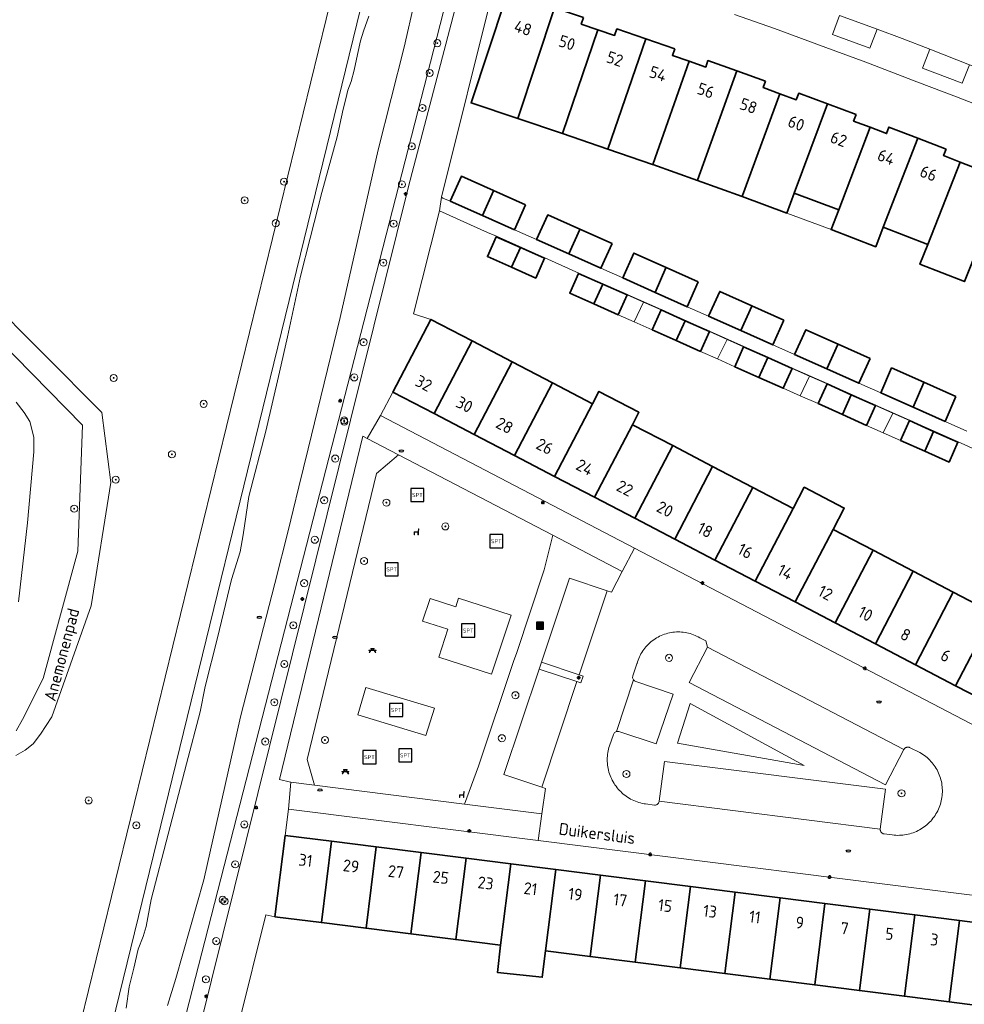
# Model space of a CAD drawing. Header units: metres. Extents: x 152610 to 160096, y 456114 to 462495.
# Tile 852 of 938: x 157775 to 157882, y 461752 to 461864. Entities that reach past the tile are written whole.
import ezdxf
from ezdxf.enums import TextEntityAlignment as Align

# ---------------------------------------------------------------- set-up
doc = ezdxf.new("R2010")
doc.units = ezdxf.units.M
doc.header["$LTSCALE"] = 0.5
doc.layers.get('0').update_dxf_attribs({"linetype": 'CONTINUOUS'})
for name, color, linetype, lineweight in [('B-PV-GR-BEPLANTING_CULTUUR_BODEMBEDEKKER-GV', 251, 'CONTINUOUS', 18), ('B-PV-GR-BEPLANTING_CULTUUR_BOSPLANTSOEN-GV', 251, 'CONTINUOUS', 18), ('B-PV-GR-BEPLANTING_CULTUUR_HEESTERS-GV', 251, 'CONTINUOUS', 18), ('B-PV-GR-BOOM-S', 251, 'CONTINUOUS', 25), ('B-PV-GR-HAAG-GV', 251, 'CONTINUOUS', 13), ('B-PV-IE-MEUBILAIR-S', 251, 'CONTINUOUS', 25), ('B-PV-IE-MEUBILAIR_WEGMEUBILAIR-S', 251, 'CONTINUOUS', 25), ('B-PV-IE-MEUBILAIR_WEGMEUBILAIR_AFVALBAK-S', 251, 'CONTINUOUS', 25), ('B-PV-IE-TERREINAFSCHEIDING_KUNSTMATIG_HEKWERK-G', 251, 'IE-TERREINAFSCHEIDING_KUNSTMATIG-SO', 18), ('B-PV-OG-BEBOUWING-GV', 6, 'CONTINUOUS', 35), ('B-PV-OG-BEBOUWING-T18', 1, 'CONTINUOUS', 18), ('B-PV-OG-BEBOUWING_OVERBOUWING-GV', 251, 'CONTINUOUS', 18), ('B-PV-OG-TERREIN_BEGROEID-GV', 251, 'CONTINUOUS', 18), ('B-PV-OG-TERREIN_OEVER-GV', 251, 'CONTINUOUS', 18), ('B-PV-OG-TOPOGRAFIE-T18', 1, 'CONTINUOUS', 18), ('B-PV-OG-WATER_SLOOT-GV', 251, 'CONTINUOUS', 18), ('B-PV-VH-GESLOTENVERHARDING_ASFALT-GV', 251, 'CONTINUOUS', 18), ('B-PV-VH-GESLOTENVERHARDING_KUNSTSTOF-GV', 251, 'CONTINUOUS', 18), ('B-PV-VH-ONVERHARD_ZAND-GV', 251, 'CONTINUOUS', 18), ('B-PV-VH-OPENVERHARDING_BETONSTRAATSTEEN-GV', 251, 'CONTINUOUS', 18), ('B-PV-VH-OPENVERHARDING_TEGEL-GV', 251, 'CONTINUOUS', 18)]:
    doc.layers.add(name, color=color, linetype=linetype, lineweight=lineweight)
doc.styles.add('NLCS-ISO', font='NLCS-ISO.ttf')
doc.styles.add('NLCS-ISO-M750-T18', font='NLCS-ISO.ttf', dxfattribs={"height": 1.35})
doc.linetypes.add('IE-TERREINAFSCHEIDING_KUNSTMATIG-SO', pattern='A,4,[82,NLCS.SHX,S=0.75,R=90,X=0,Y=0],4,-2', length=10)

# ---------------------------------------------------------------- blocks, each defined once
blk = doc.blocks.new('SIE-WEG_AFVALBAK-SO')
h = blk.add_hatch(color=256)
h.dxf.hatch_style = 1
h.paths.add_polyline_path([(-1.5, -1.5), (1.5, -1.5), (1.5, 1.5), (-1.5, 1.5)])
for points in [[(-2, -2), (2, -2), (2, 2), (-2, 2)], [(-1.5, -1.5), (1.5, -1.5), (1.5, 1.5), (-1.5, 1.5)]]:
    blk.add_lwpolyline(points, close=True)
blk = doc.blocks.new('SIE-MEUBILAIR_PAAL_LICHTMAST-SO')
for points in [[(-0.62, 0), (-1, 0)], [(-0.71, 0.71), (-0.44, 0.44)], [(0, 1), (0, 0.62)], [(0.44, 0.44), (0.71, 0.71)], [(1, 0), (0.62, 0)], [(-0.71, -0.71), (-0.44, -0.44)], [(0, -0.62), (0, -1)], [(0.44, -0.44), (0.71, -0.71)]]:
    blk.add_lwpolyline(points)
blk.add_circle((0, 0), 0.5)
blk = doc.blocks.new('SIE-MEUBILAIR_PUT_RIOOLPUT-SO')
blk.add_ellipse((0, 0), major_axis=(1.25, 0), ratio=0.54)
at = {"style": 'NLCS-ISO'}
blk.add_text('ri', height=0.75, dxfattribs=at).set_placement((-0.04, 0.07), align=Align.MIDDLE_CENTER)
blk = doc.blocks.new('SIE-WEG_SPEELTOESTEL-SO')
at = {"flags": 128}
blk.add_lwpolyline([(-3.75, -3.75), (3.75, -3.75), (3.75, 3.75), (-3.75, 3.75)], close=True, dxfattribs=at)
at = {"style": 'NLCS-ISO'}
blk.add_text('SPT', height=2.25, dxfattribs=at).set_placement((0, 0), align=Align.MIDDLE_CENTER)
blk = doc.blocks.new('SIE-WEG_ZITBANK-SO')
at = {"color": 0, "linetype": 'ByBlock', "lineweight": 18}
blk.add_lwpolyline([(-0.91, -1.63), (-0.91, -0.2), (1.09, -0.2), (1.09, -1.63), (1.29, -1.63), (1.29, -0.21), (1.54, 1.78), (1.33, 1.78), (1.11, 0), (-1.11, 0), (-1.11, -1.63)], close=True, dxfattribs=at)
blk = doc.blocks.new('SIE-WEG_PICKNICKTAFEL-SO')
at = {"color": 0, "linetype": 'ByBlock', "lineweight": 18}
for points in [[(-0.89, -0.2), (-1.64, -1.4), (-1.88, -1.4), (-1.12, -0.2), (-2, -0.2), (-2, 0), (-1, 0), (-0.5, 0.8), (-1, 0.8), (-1, 1), (1, 1), (1, 0.8), (0.5, 0.8), (1, 0), (2, 0), (2, -0.2), (1.12, -0.2), (1.88, -1.4), (1.64, -1.4), (0.89, -0.2)], [(-0.76, 0), (0.76, 0), (0.26, 0.8), (-0.26, 0.8)]]:
    blk.add_lwpolyline(points, close=True, dxfattribs=at)
blk = doc.blocks.new('SGR-BOOM_GBKN-SO')
at = {"linetype": 'ByBlock', "lineweight": 18}
h = blk.add_hatch(color=0, dxfattribs=at)
h.dxf.hatch_style = 1
edge = h.paths.add_edge_path()
edge.add_arc((0, 0), 0.25, 0, 360)
at = {"color": 0, "linetype": 'ByBlock', "lineweight": 18}
for radius in [2, 0.25]:
    blk.add_circle((0, 0), radius, dxfattribs=at)
at = {"color": 0, "linetype": 'ByBlock', "lineweight": 18, "style": 'NLCS-ISO'}
blk.add_attdef('SOORT', (2.5, 0), '', height=1.5, dxfattribs=at)

msp = doc.modelspace()

# ---------------------------------------------------------------- linework, layer by layer
at = {"layer": 'B-PV-GR-BEPLANTING_CULTUUR_BODEMBEDEKKER-GV', "flags": 128}
msp.add_lwpolyline([(157851.238, 461786.212), (157849.829, 461781.69), (157864.15, 461779.166)], close=True, dxfattribs=at)
at = {"layer": 'B-PV-GR-BEPLANTING_CULTUUR_BOSPLANTSOEN-GV', "flags": 128}
for points in [[(157747.829, 461736.822), (157777.059, 461728.851), (157810.911, 461867.299), (157767.54, 461879.805)], [(157771.411, 461832.453), (157784.655, 461819.177), (157785.678, 461811.247), (157783.427, 461797.264), (157778.999, 461784.697), (157777.694, 461782.741), (157776.86, 461781.643), (157775.975, 461780.933), (157774.915, 461780.299)]]:
    msp.add_lwpolyline(points, dxfattribs=at)
at = {"layer": 'B-PV-GR-BEPLANTING_CULTUUR_HEESTERS-GV', "flags": 128}
for points in [[(157814.669, 461816.234), (157814.172, 461816.493), (157804.763, 461777.588), (157805.993, 461777.294), (157806.042, 461777.288), (157808.732, 461776.947), (157807.882, 461779.85), (157811.802, 461796.057), (157815.721, 461812.264), (157818.233, 461814.374)], [(157843.564, 461801.152), (157835.71, 461805.251), (157834.728, 461801.336), (157831.572, 461791.86), (157831.293, 461791.054), (157827.29, 461779.094), (157825.692, 461774.801), (157834.461, 461773.692), (157834.876, 461776.576), (157834.449, 461776.717), (157830.135, 461778.142), (157834.133, 461790.087), (157834.413, 461790.895), (157837.574, 461800.388), (157841.847, 461798.979), (157842.343, 461798.816)]]:
    msp.add_lwpolyline(points, close=True, dxfattribs=at)
at = {"layer": 'B-PV-GR-HAAG-GV', "flags": 128}
for points in [[(157851.125, 461788.59), (157853.22, 461792.596), (157853.001, 461793.295), (157852.325, 461793.655), (157852.153, 461793.75), (157851.977, 461793.838), (157851.797, 461793.919), (157851.615, 461793.992), (157851.429, 461794.058), (157851.241, 461794.116), (157851.051, 461794.166), (157850.859, 461794.209), (157850.665, 461794.244), (157850.47, 461794.271), (157850.275, 461794.29), (157850.078, 461794.302), (157849.881, 461794.305), (157849.685, 461794.3), (157849.488, 461794.287), (157849.293, 461794.266), (157849.098, 461794.237), (157848.905, 461794.201), (157848.713, 461794.156), (157848.523, 461794.104), (157848.336, 461794.044), (157848.151, 461793.977), (157847.969, 461793.902), (157847.79, 461793.819), (157847.615, 461793.73), (157847.444, 461793.633), (157847.276, 461793.53), (157847.113, 461793.42), (157846.955, 461793.303), (157846.801, 461793.18), (157846.652, 461793.051), (157846.509, 461792.916), (157846.372, 461792.775), (157846.24, 461792.629), (157846.115, 461792.478), (157845.995, 461792.321), (157845.883, 461792.16), (157845.776, 461791.994), (157845.677, 461791.825), (157845.584, 461791.651), (157845.499, 461791.473), (157845.421, 461791.293), (157845.35, 461791.109), (157845.287, 461790.923), (157845.232, 461790.734), (157845.217, 461790.678), (157844.76, 461789.327), (157844.732, 461789.093), (157844.821, 461788.874), (157844.947, 461788.756), (157845.106, 461788.69), (157849.302, 461787.259), (157847.408, 461781.618), (157843.17, 461783.018), (157843.03, 461783.047), (157842.887, 461783.031), (157842.676, 461782.909), (157842.556, 461782.697), (157842.113, 461781.413), (157842.054, 461781.221), (157842.003, 461781.026), (157841.959, 461780.83), (157841.923, 461780.632), (157841.895, 461780.432), (157841.876, 461780.232), (157841.864, 461780.031), (157841.86, 461779.83), (157841.864, 461779.629), (157841.876, 461779.428), (157841.896, 461779.228), (157841.924, 461779.029), (157841.96, 461778.831), (157842.003, 461778.634), (157842.055, 461778.44), (157842.114, 461778.247), (157842.181, 461778.058), (157842.255, 461777.87), (157842.337, 461777.687), (157842.426, 461777.506), (157842.522, 461777.329), (157842.624, 461777.156), (157842.734, 461776.988), (157842.851, 461776.823), (157842.973, 461776.664), (157843.102, 461776.51), (157843.238, 461776.361), (157843.378, 461776.217), (157843.525, 461776.079), (157843.677, 461775.947), (157843.834, 461775.821), (157843.995, 461775.701), (157844.162, 461775.588), (157844.333, 461775.482), (157844.508, 461775.383), (157844.687, 461775.29), (157844.869, 461775.205), (157845.054, 461775.127), (157845.243, 461775.057), (157845.434, 461774.994), (157845.627, 461774.938), (157845.823, 461774.891), (157846.02, 461774.851), (157846.206, 461774.821), (157847.211, 461774.697), (157847.271, 461774.694), (157847.332, 461774.698), (157847.391, 461774.71), (157847.448, 461774.731), (157847.502, 461774.758), (157847.552, 461774.792), (157847.597, 461774.833), (157847.637, 461774.879), (157847.669, 461774.93), (157847.695, 461774.985), (157847.714, 461775.043), (157847.724, 461775.102), (157847.727, 461775.148), (157848.325, 461779.644), (157873.339, 461776.487), (157872.767, 461771.983), (157872.761, 461771.921), (157872.763, 461771.858), (157872.773, 461771.797), (157872.791, 461771.737), (157872.817, 461771.68), (157872.849, 461771.626), (157872.888, 461771.578), (157872.933, 461771.534), (157872.983, 461771.497), (157873.037, 461771.466), (157873.095, 461771.443), (157873.156, 461771.427), (157873.208, 461771.42), (157874.124, 461771.308), (157874.323, 461771.286), (157874.523, 461771.272), (157874.723, 461771.266), (157874.924, 461771.268), (157875.124, 461771.278), (157875.323, 461771.296), (157875.522, 461771.322), (157875.72, 461771.356), (157875.916, 461771.397), (157876.11, 461771.447), (157876.302, 461771.504), (157876.492, 461771.569), (157876.678, 461771.641), (157876.862, 461771.72), (157877.043, 461771.807), (157877.22, 461771.902), (157877.393, 461772.003), (157877.562, 461772.111), (157877.726, 461772.225), (157877.886, 461772.346), (157878.04, 461772.473), (157878.19, 461772.607), (157878.334, 461772.746), (157878.472, 461772.891), (157878.605, 461773.041), (157878.731, 461773.197), (157878.851, 461773.357), (157878.965, 461773.522), (157879.072, 461773.692), (157879.172, 461773.865), (157879.265, 461774.043), (157879.351, 461774.224), (157879.43, 461774.408), (157879.501, 461774.595), (157879.565, 461774.785), (157879.621, 461774.978), (157879.669, 461775.172), (157879.709, 461775.368), (157879.742, 461775.566), (157879.767, 461775.765), (157879.784, 461775.965), (157879.792, 461776.165), (157879.793, 461776.365), (157879.786, 461776.565), (157879.771, 461776.765), (157879.748, 461776.964), (157879.717, 461777.162), (157879.678, 461777.359), (157879.631, 461777.554), (157879.576, 461777.746), (157879.514, 461777.937), (157879.445, 461778.125), (157879.367, 461778.31), (157879.283, 461778.491), (157879.191, 461778.67), (157879.093, 461778.844), (157878.987, 461779.014), (157878.875, 461779.18), (157878.756, 461779.342), (157878.631, 461779.498), (157878.499, 461779.649), (157878.362, 461779.795), (157878.219, 461779.936), (157878.071, 461780.07), (157877.917, 461780.199), (157877.758, 461780.321), (157877.595, 461780.437), (157877.427, 461780.546), (157877.258, 461780.647), (157876.138, 461781.196), (157876.082, 461781.224), (157876.023, 461781.245), (157875.962, 461781.258), (157875.9, 461781.264), (157875.837, 461781.261), (157875.775, 461781.25), (157875.716, 461781.232), (157875.659, 461781.206), (157875.605, 461781.173), (157875.557, 461781.134), (157875.514, 461781.089), (157875.477, 461781.038), (157875.449, 461780.989), (157873.357, 461776.969)], [(157849.829, 461781.69), (157851.238, 461786.212), (157864.15, 461779.166)]]:
    msp.add_lwpolyline(points, close=True, dxfattribs=at)
at = {"layer": 'B-PV-IE-TERREINAFSCHEIDING_KUNSTMATIG_HEKWERK-G', "flags": 128}
msp.add_lwpolyline([(157808.732, 461776.947), (157807.882, 461779.85), (157815.721, 461812.264), (157818.233, 461814.374)], dxfattribs=at)
at = {"layer": 'B-PV-OG-BEBOUWING-GV', "flags": 128}
for points in [[(157835.877, 461864.984), (157832.584, 461866.072), (157832.333, 461865.334), (157830.335, 461866.011), (157826.444, 461854.225), (157831.723, 461852.459), (157831.728, 461852.457)], [(157839.168, 461863.897), (157835.877, 461864.984), (157831.728, 461852.457), (157836.801, 461850.766), (157840.806, 461862.517), (157838.918, 461863.158)], [(157846.225, 461861.48), (157842.944, 461862.614), (157842.693, 461861.877), (157840.806, 461862.517), (157836.801, 461850.766), (157841.912, 461849.009)], [(157849.496, 461860.35), (157846.225, 461861.48), (157841.912, 461849.009), (157846.993, 461847.268), (157847.001, 461847.265), (157851.124, 461858.955), (157849.239, 461859.614)], [(157856.528, 461857.863), (157853.259, 461859.034), (157853.002, 461858.298), (157851.124, 461858.955), (157847.001, 461847.265), (157852.067, 461845.453), (157852.076, 461845.45), (157852.087, 461845.481)], [(157859.785, 461856.697), (157856.528, 461857.863), (157852.087, 461845.481), (157852.076, 461845.45), (157857.129, 461843.636), (157857.148, 461843.629), (157857.186, 461843.734), (157861.395, 461855.275), (157859.515, 461855.966)], [(157866.786, 461854.111), (157863.529, 461855.321), (157863.258, 461854.59), (157861.395, 461855.275), (157857.186, 461843.734), (157857.148, 461843.629), (157862.193, 461841.756), (157863.029, 461844.004)], [(157870.024, 461852.907), (157866.786, 461854.111), (157863.029, 461844.004), (157868.072, 461842.133), (157871.622, 461851.466), (157869.746, 461852.178)], [(157876.999, 461850.24), (157873.752, 461851.491), (157873.476, 461850.762), (157871.622, 461851.466), (157868.072, 461842.133), (157867.219, 461839.892), (157872.253, 461837.938), (157873.11, 461840.16)], [(157880.218, 461848.999), (157876.999, 461850.24), (157873.11, 461840.16), (157878.132, 461838.196), (157881.817, 461847.539), (157879.935, 461848.272)], [(157887.182, 461846.249), (157883.942, 461847.547), (157883.661, 461846.821), (157881.817, 461847.539), (157878.132, 461838.196), (157877.251, 461835.963), (157882.284, 461833.996)], [(157828.979, 461844.298), (157825.343, 461845.917), (157824.082, 461843.115), (157827.73, 461841.489), (157828.966, 461844.26)], [(157832.619, 461842.678), (157828.979, 461844.298), (157828.966, 461844.26), (157827.73, 461841.489), (157831.364, 461839.869)], [(157838.763, 461839.932), (157835.121, 461841.553), (157833.86, 461838.752), (157837.503, 461837.126), (157838.749, 461839.893)], [(157832.029, 461837.861), (157829.295, 461839.08), (157828.288, 461836.83), (157831.03, 461835.612)], [(157842.4, 461838.313), (157838.763, 461839.932), (157838.749, 461839.893), (157837.503, 461837.126), (157841.135, 461835.505)], [(157834.772, 461836.638), (157832.029, 461837.861), (157831.03, 461835.612), (157833.771, 461834.394)], [(157848.52, 461835.589), (157844.876, 461837.218), (157843.624, 461834.401), (157847.27, 461832.757), (157848.506, 461835.551)], [(157852.15, 461833.966), (157848.52, 461835.589), (157848.506, 461835.551), (157847.27, 461832.757), (157850.892, 461831.123)], [(157841.358, 461833.702), (157838.619, 461834.921), (157837.62, 461832.678), (157840.342, 461831.466)], [(157844.099, 461832.482), (157841.358, 461833.702), (157840.342, 461831.466), (157843.099, 461830.239)], [(157858.239, 461831.245), (157854.585, 461832.881), (157853.32, 461830.071), (157856.976, 461828.434), (157858.225, 461831.207)], [(157861.854, 461829.627), (157858.239, 461831.245), (157858.225, 461831.207), (157856.976, 461828.434), (157860.598, 461826.813)], [(157850.694, 461829.548), (157847.955, 461830.775), (157846.951, 461828.534), (157849.676, 461827.314)], [(157826.564, 461827.263), (157821.884, 461829.707), (157817.595, 461821.475), (157822.268, 461819.035)], [(157853.431, 461828.322), (157850.694, 461829.548), (157849.676, 461827.314), (157852.43, 461826.081)], [(157867.99, 461826.907), (157864.343, 461828.539), (157863.069, 461825.74), (157866.721, 461824.103), (157867.975, 461826.868)], [(157831.104, 461824.892), (157826.564, 461827.263), (157822.268, 461819.035), (157826.809, 461816.665)], [(157871.614, 461825.285), (157867.99, 461826.907), (157867.975, 461826.868), (157866.721, 461824.103), (157870.341, 461822.481)], [(157860.035, 461825.377), (157857.292, 461826.595), (157856.295, 461824.352), (157859.016, 461823.143)], [(157835.656, 461822.514), (157831.104, 461824.892), (157826.809, 461816.665), (157831.352, 461814.293)], [(157862.778, 461824.158), (157860.035, 461825.377), (157859.016, 461823.143), (157861.782, 461821.914)], [(157877.71, 461822.585), (157874.047, 461824.219), (157872.814, 461821.398), (157876.484, 461819.765), (157877.695, 461822.546)], [(157840.184, 461820.15), (157835.656, 461822.514), (157831.352, 461814.293), (157835.889, 461811.924)], [(157869.485, 461821.175), (157866.748, 461822.407), (157865.74, 461820.167), (157868.478, 461818.936)], [(157881.323, 461820.973), (157877.71, 461822.585), (157877.695, 461822.546), (157876.484, 461819.765), (157880.096, 461818.158)], [(157835.889, 461811.924), (157840.427, 461809.555), (157844.713, 461817.784), (157845.447, 461819.193), (157840.919, 461821.558), (157840.184, 461820.15)], [(157872.222, 461819.943), (157869.485, 461821.175), (157868.478, 461818.936), (157871.215, 461817.704)], [(157849.264, 461815.407), (157844.713, 461817.784), (157840.427, 461809.555), (157844.97, 461807.183)], [(157878.809, 461817.013), (157876.069, 461818.239), (157875.065, 461815.997), (157877.806, 461814.771)], [(157881.548, 461815.786), (157878.809, 461817.013), (157877.806, 461814.771), (157880.547, 461813.545)], [(157853.778, 461813.05), (157849.264, 461815.407), (157844.97, 461807.183), (157849.504, 461804.816)], [(157858.343, 461810.665), (157853.778, 461813.05), (157849.504, 461804.816), (157854.051, 461802.442)], [(157862.899, 461808.286), (157858.343, 461810.665), (157854.051, 461802.442), (157858.595, 461800.07)], [(157863.131, 461797.702), (157867.423, 461805.923), (157868.685, 461808.341), (157864.165, 461810.702), (157862.899, 461808.286), (157858.595, 461800.07)], [(157871.958, 461803.555), (157867.423, 461805.923), (157863.131, 461797.702), (157867.67, 461795.332)], [(157876.503, 461801.181), (157871.958, 461803.555), (157867.67, 461795.332), (157872.212, 461792.961)], [(157881.024, 461798.82), (157876.503, 461801.181), (157872.212, 461792.961), (157876.747, 461790.593)], [(157885.583, 461796.439), (157881.024, 461798.82), (157876.747, 461790.593), (157881.292, 461788.22)], [(157890.123, 461794.068), (157885.583, 461796.439), (157881.292, 461788.22), (157885.833, 461785.85)], [(157810.638, 461770.588), (157805.402, 461771.249), (157804.241, 461762.046), (157809.502, 461761.381)], [(157815.71, 461769.948), (157810.638, 461770.588), (157809.502, 461761.381), (157814.548, 461760.744)], [(157820.792, 461769.306), (157815.71, 461769.948), (157814.548, 461760.744), (157819.639, 461760.101)], [(157825.869, 461768.666), (157820.792, 461769.306), (157819.639, 461760.101), (157824.707, 461759.461)], [(157830.949, 461768.024), (157825.869, 461768.666), (157824.707, 461759.461), (157829.787, 461758.819)], [(157834.866, 461758.177), (157836.028, 461767.383), (157830.949, 461768.024), (157829.787, 461758.819), (157829.434, 461755.724), (157834.49, 461755.2)], [(157841.101, 461766.743), (157836.028, 461767.383), (157834.866, 461758.177), (157839.919, 461757.539)], [(157846.187, 461766.101), (157841.101, 461766.743), (157839.919, 461757.539), (157845.025, 461756.894)], [(157851.272, 461765.459), (157846.187, 461766.101), (157845.025, 461756.894), (157850.128, 461756.249)], [(157856.346, 461764.819), (157851.272, 461765.459), (157850.128, 461756.249), (157855.184, 461755.611)], [(157861.427, 461764.177), (157856.346, 461764.819), (157855.184, 461755.611), (157860.271, 461754.968)], [(157866.505, 461763.536), (157861.427, 461764.177), (157860.271, 461754.968), (157865.343, 461754.328)], [(157871.58, 461762.896), (157866.505, 461763.536), (157865.343, 461754.328), (157870.405, 461753.688)], [(157876.664, 461762.254), (157871.58, 461762.896), (157870.405, 461753.688), (157875.502, 461753.044)], [(157881.744, 461761.613), (157876.664, 461762.254), (157875.502, 461753.044), (157880.581, 461752.403)], [(157886.972, 461760.953), (157881.744, 461761.613), (157880.581, 461752.403), (157885.803, 461751.743)]]:
    msp.add_lwpolyline(points, close=True, dxfattribs=at)
at = {"layer": 'B-PV-OG-BEBOUWING_OVERBOUWING-GV', "flags": 128}
for points in [[(157868.072, 461842.133), (157863.029, 461844.004), (157862.193, 461841.756), (157867.219, 461839.892)], [(157844.91, 461829.437), (157845.952, 461831.662), (157844.099, 461832.482), (157843.099, 461830.239)], [(157847.955, 461830.775), (157845.952, 461831.662), (157844.91, 461829.437), (157846.951, 461828.534)], [(157854.324, 461825.234), (157855.437, 461827.425), (157853.431, 461828.322), (157852.43, 461826.081)], [(157857.292, 461826.595), (157855.437, 461827.425), (157854.324, 461825.234), (157856.295, 461824.352)], [(157863.695, 461821.07), (157864.738, 461823.294), (157862.778, 461824.158), (157861.782, 461821.914)], [(157866.748, 461822.407), (157864.738, 461823.294), (157863.695, 461821.07), (157865.74, 461820.167)], [(157873.098, 461816.869), (157874.191, 461819.071), (157872.222, 461819.943), (157871.215, 461817.704)], [(157876.069, 461818.239), (157874.191, 461819.071), (157873.098, 461816.869), (157875.065, 461815.997)]]:
    msp.add_lwpolyline(points, close=True, dxfattribs=at)
at = {"layer": 'B-PV-OG-TERREIN_BEGROEID-GV', "flags": 128}
for points in [[(157695.324, 461733.372), (157790.575, 461711.7), (157791.208, 461716.902), (157791.235, 461717.149), (157787.867, 461717.73), (157819.375, 461844.775), (157825.212, 461867.129), (157827.2, 461874.179), (157827.418, 461874.954), (157827.182, 461875.59), (157826.41, 461876.423), (157817.855, 461879.128), (157801.366, 461883.905), (157790.949, 461886.758), (157783.379, 461888.821), (157780.044, 461889.707), (157776.744, 461890.576), (157767.971, 461892.799)], [(157766.48, 461728.551), (157775.678, 461725.043), (157776.977, 461724.738), (157777.94, 461724.674), (157779.012, 461725.342), (157779.358, 461725.804), (157780.068, 461727.587), (157782.368, 461735.83), (157814.805, 461868.489), (157814.555, 461869.409), (157814.213, 461869.74), (157813.166, 461870.291), (157764.614, 461884.291)], [(157767.54, 461879.805), (157810.911, 461867.299), (157777.059, 461728.851), (157747.829, 461736.822)], [(157825.095, 461871.539), (157785.881, 461718.674)], [(157774.944, 461783.114), (157775.663, 461784.398), (157777.983, 461789.027), (157781.906, 461803.471), (157782.449, 461817.734), (157769.04, 461831.372)], [(157774.952, 461820.319), (157775.859, 461819.179), (157776.497, 461818.16), (157776.945, 461816.387), (157776.93, 461814.706), (157776.207, 461806.654), (157775.196, 461797.722)]]:
    msp.add_lwpolyline(points, dxfattribs=at)
for points in [[(157835.71, 461805.251), (157818.233, 461814.374), (157815.721, 461812.264), (157811.802, 461796.057), (157807.882, 461779.85), (157808.732, 461776.947), (157825.692, 461774.801), (157827.29, 461779.094), (157831.293, 461791.054), (157831.572, 461791.86), (157834.728, 461801.336)], [(157824.706, 461797.168), (157825.017, 461798.14), (157830.99, 461796.203), (157828.769, 461789.521), (157822.785, 461791.445), (157823.814, 461794.604), (157820.931, 461795.528), (157821.808, 461798.112)], [(157813.627, 461784.911), (157814.545, 461788.021), (157822.299, 461785.666), (157821.335, 461782.586)]]:
    msp.add_lwpolyline(points, close=True, dxfattribs=at)
at = {"layer": 'B-PV-OG-TERREIN_OEVER-GV', "flags": 128}
for points in [[(157764.614, 461884.291), (157813.166, 461870.291), (157814.213, 461869.74), (157814.555, 461869.409), (157814.805, 461868.489), (157782.368, 461735.83), (157780.068, 461727.587), (157779.358, 461725.804), (157779.012, 461725.342), (157777.94, 461724.674), (157776.977, 461724.738), (157775.678, 461725.043), (157766.48, 461728.551)], [(157785.881, 461718.674), (157825.095, 461871.539)], [(157820.049, 461865.667), (157818.882, 461860.559), (157815.918, 461848.921), (157811.633, 461829.913), (157808.012, 461815.035), (157806.952, 461810.756), (157806.294, 461808.085), (157805.755, 461805.904), (157804.23, 461799.812), (157800.348, 461784.708), (157796.175, 461766.227), (157793.011, 461755.061), (157792.075, 461751.99)], [(157787.411, 461751.703), (157787.728, 461754.1), (157788.268, 461756.213), (157788.748, 461758.378), (157789.307, 461759.81), (157789.671, 461760.959), (157790.23, 461764.005), (157792.161, 461771.394), (157794.243, 461779.358), (157795.771, 461785.262), (157796.322, 461788.121), (157797.729, 461793.629), (157799.304, 461800.25), (157800.297, 461803.384), (157800.657, 461805.318), (157801.296, 461809.649), (157803.212, 461817.06), (157804.751, 461823.726), (157805.665, 461827.75), (157807.138, 461834.595), (157808.233, 461838.909), (157809.556, 461844.089), (157811.265, 461850.381), (157811.944, 461853.531), (157812.248, 461854.703), (157812.484, 461855.658), (157812.869, 461856.65), (157813.218, 461857.927), (157813.6, 461859.711), (157813.913, 461861.249), (157814.254, 461862.346), (157814.852, 461864.077)], [(157775.196, 461797.722), (157776.207, 461806.654), (157776.93, 461814.706), (157776.945, 461816.387), (157776.497, 461818.16), (157775.859, 461819.179), (157774.952, 461820.319)]]:
    msp.add_lwpolyline(points, dxfattribs=at)
at = {"layer": 'B-PV-OG-WATER_SLOOT-GV', "flags": 128}
for points in [[(157792.075, 461751.99), (157793.011, 461755.061), (157796.175, 461766.227), (157800.348, 461784.708), (157804.23, 461799.812), (157805.755, 461805.904), (157806.294, 461808.085), (157806.952, 461810.756), (157808.012, 461815.035), (157811.633, 461829.913), (157815.918, 461848.921), (157818.882, 461860.559), (157820.049, 461865.667)], [(157814.852, 461864.077), (157814.254, 461862.346), (157813.913, 461861.249), (157813.6, 461859.711), (157813.218, 461857.927), (157812.869, 461856.65), (157812.484, 461855.658), (157812.248, 461854.703), (157811.944, 461853.531), (157811.265, 461850.381), (157809.556, 461844.089), (157808.233, 461838.909), (157807.138, 461834.595), (157805.665, 461827.75), (157804.751, 461823.726), (157803.212, 461817.06), (157801.296, 461809.649), (157800.657, 461805.318), (157800.297, 461803.384), (157799.304, 461800.25), (157797.729, 461793.629), (157796.322, 461788.121), (157795.771, 461785.262), (157794.243, 461779.358), (157792.161, 461771.394), (157790.23, 461764.005), (157789.671, 461760.959), (157789.307, 461759.81), (157788.748, 461758.378), (157788.268, 461756.213), (157787.728, 461754.1), (157787.411, 461751.703)]]:
    msp.add_lwpolyline(points, dxfattribs=at)
at = {"layer": 'B-PV-VH-GESLOTENVERHARDING_ASFALT-GV', "flags": 128}
msp.add_lwpolyline([(157868.159, 461864.127), (157872.414, 461862.571), (157875.26, 461861.53), (157878.372, 461860.315), (157882.855, 461858.564), (157883.18, 461858.437), (157888.794, 461856.245), (157892.492, 461854.801), (157893.025, 461854.58), (157898.916, 461852.133), (157901.29, 461851.147), (157903.377, 461850.28), (157909.229, 461847.849), (157910.501, 461847.321), (157912.007, 461846.661), (157914.408, 461852.17), (157912.046, 461853.178), (157898.192, 461858.891), (157898.05, 461858.95), (157880.9, 461865.761)], dxfattribs=at)
at = {"layer": 'B-PV-VH-GESLOTENVERHARDING_KUNSTSTOF-GV', "flags": 128}
for points in [[(157830.99, 461796.203), (157825.017, 461798.14), (157824.706, 461797.168), (157821.808, 461798.112), (157820.931, 461795.528), (157823.814, 461794.604), (157822.785, 461791.445), (157828.769, 461789.521)], [(157822.299, 461785.666), (157814.545, 461788.021), (157813.627, 461784.911), (157821.335, 461782.586)]]:
    msp.add_lwpolyline(points, close=True, dxfattribs=at)
at = {"layer": 'B-PV-VH-ONVERHARD_ZAND-GV', "flags": 128}
for points in [[(157774.915, 461780.299), (157775.975, 461780.933), (157776.86, 461781.643), (157777.694, 461782.741), (157778.999, 461784.697), (157783.427, 461797.264), (157785.678, 461811.247), (157784.655, 461819.177), (157771.411, 461832.453)], [(157769.04, 461831.372), (157782.449, 461817.734), (157781.906, 461803.471), (157777.983, 461789.027), (157775.663, 461784.398), (157774.944, 461783.114)]]:
    msp.add_lwpolyline(points, dxfattribs=at)
for points in [[(157853.22, 461792.596), (157853.001, 461793.295), (157852.325, 461793.655), (157852.153, 461793.75), (157851.977, 461793.838), (157851.797, 461793.919), (157851.615, 461793.992), (157851.429, 461794.058), (157851.241, 461794.116), (157851.051, 461794.166), (157850.859, 461794.209), (157850.665, 461794.244), (157850.47, 461794.271), (157850.275, 461794.29), (157850.078, 461794.302), (157849.881, 461794.305), (157849.685, 461794.3), (157849.488, 461794.287), (157849.293, 461794.266), (157849.098, 461794.237), (157848.905, 461794.201), (157848.713, 461794.156), (157848.523, 461794.104), (157848.336, 461794.044), (157848.151, 461793.977), (157847.969, 461793.902), (157847.79, 461793.819), (157847.615, 461793.73), (157847.444, 461793.633), (157847.276, 461793.53), (157847.113, 461793.42), (157846.955, 461793.303), (157846.801, 461793.18), (157846.652, 461793.051), (157846.509, 461792.916), (157846.372, 461792.775), (157846.24, 461792.629), (157846.115, 461792.478), (157845.995, 461792.321), (157845.883, 461792.16), (157845.776, 461791.994), (157845.677, 461791.825), (157845.584, 461791.651), (157845.499, 461791.473), (157845.421, 461791.293), (157845.35, 461791.109), (157845.287, 461790.923), (157845.232, 461790.734), (157845.217, 461790.678), (157844.76, 461789.327), (157844.732, 461789.093), (157844.821, 461788.874), (157844.947, 461788.756), (157845.106, 461788.69), (157849.302, 461787.259), (157847.408, 461781.618), (157843.17, 461783.018), (157843.03, 461783.047), (157842.887, 461783.031), (157842.676, 461782.909), (157842.556, 461782.697), (157842.113, 461781.413), (157842.054, 461781.221), (157842.003, 461781.026), (157841.959, 461780.83), (157841.923, 461780.632), (157841.895, 461780.432), (157841.876, 461780.232), (157841.864, 461780.031), (157841.86, 461779.83), (157841.864, 461779.629), (157841.876, 461779.428), (157841.896, 461779.228), (157841.924, 461779.029), (157841.96, 461778.831), (157842.003, 461778.634), (157842.055, 461778.44), (157842.114, 461778.247), (157842.181, 461778.058), (157842.255, 461777.87), (157842.337, 461777.687), (157842.426, 461777.506), (157842.522, 461777.329), (157842.624, 461777.156), (157842.734, 461776.988), (157842.851, 461776.823), (157842.973, 461776.664), (157843.102, 461776.51), (157843.238, 461776.361), (157843.378, 461776.217), (157843.525, 461776.079), (157843.677, 461775.947), (157843.834, 461775.821), (157843.995, 461775.701), (157844.162, 461775.588), (157844.333, 461775.482), (157844.508, 461775.383), (157844.687, 461775.29), (157844.869, 461775.205), (157845.054, 461775.127), (157845.243, 461775.057), (157845.434, 461774.994), (157845.627, 461774.938), (157845.823, 461774.891), (157846.02, 461774.851), (157846.206, 461774.821), (157847.211, 461774.697), (157847.271, 461774.694), (157847.332, 461774.698), (157847.391, 461774.71), (157847.448, 461774.731), (157847.502, 461774.758), (157847.552, 461774.792), (157847.597, 461774.833), (157847.637, 461774.879), (157847.669, 461774.93), (157847.695, 461774.985), (157847.714, 461775.043), (157847.724, 461775.102), (157847.727, 461775.148), (157848.325, 461779.644), (157873.339, 461776.487), (157872.767, 461771.983), (157872.761, 461771.921), (157872.763, 461771.858), (157872.773, 461771.797), (157872.791, 461771.737), (157872.817, 461771.68), (157872.849, 461771.626), (157872.888, 461771.578), (157872.933, 461771.534), (157872.983, 461771.497), (157873.037, 461771.466), (157873.095, 461771.443), (157873.156, 461771.427), (157873.208, 461771.42), (157874.124, 461771.308), (157874.323, 461771.286), (157874.523, 461771.272), (157874.723, 461771.266), (157874.924, 461771.268), (157875.124, 461771.278), (157875.323, 461771.296), (157875.522, 461771.322), (157875.72, 461771.356), (157875.916, 461771.397), (157876.11, 461771.447), (157876.302, 461771.504), (157876.492, 461771.569), (157876.678, 461771.641), (157876.862, 461771.72), (157877.043, 461771.807), (157877.22, 461771.902), (157877.393, 461772.003), (157877.562, 461772.111), (157877.726, 461772.225), (157877.886, 461772.346), (157878.04, 461772.473), (157878.19, 461772.607), (157878.334, 461772.746), (157878.472, 461772.891), (157878.605, 461773.041), (157878.731, 461773.197), (157878.851, 461773.357), (157878.965, 461773.522), (157879.072, 461773.692), (157879.172, 461773.865), (157879.265, 461774.043), (157879.351, 461774.224), (157879.43, 461774.408), (157879.501, 461774.595), (157879.565, 461774.785), (157879.621, 461774.978), (157879.669, 461775.172), (157879.709, 461775.368), (157879.742, 461775.566), (157879.767, 461775.765), (157879.784, 461775.965), (157879.792, 461776.165), (157879.793, 461776.365), (157879.786, 461776.565), (157879.771, 461776.765), (157879.748, 461776.964), (157879.717, 461777.162), (157879.678, 461777.359), (157879.631, 461777.554), (157879.576, 461777.746), (157879.514, 461777.937), (157879.445, 461778.125), (157879.367, 461778.31), (157879.283, 461778.491), (157879.191, 461778.67), (157879.093, 461778.844), (157878.987, 461779.014), (157878.875, 461779.18), (157878.756, 461779.342), (157878.631, 461779.498), (157878.499, 461779.649), (157878.362, 461779.795), (157878.219, 461779.936), (157878.071, 461780.07), (157877.917, 461780.199), (157877.758, 461780.321), (157877.595, 461780.437), (157877.427, 461780.546), (157877.258, 461780.647), (157876.138, 461781.196), (157876.082, 461781.224), (157876.023, 461781.245), (157875.962, 461781.258), (157875.9, 461781.264), (157875.837, 461781.261), (157875.775, 461781.25), (157875.716, 461781.232), (157875.659, 461781.206), (157875.605, 461781.173), (157875.557, 461781.134), (157875.514, 461781.089), (157875.477, 461781.038), (157875.449, 461780.989), (157873.357, 461776.969), (157851.125, 461788.59)], [(157849.829, 461781.69), (157851.238, 461786.212), (157864.15, 461779.166)]]:
    msp.add_lwpolyline(points, close=True, dxfattribs=at)
at = {"layer": 'B-PV-VH-OPENVERHARDING_BETONSTRAATSTEEN-GV', "flags": 128}
for points in [[(157872.414, 461862.571), (157868.159, 461864.127), (157867.352, 461861.999), (157871.594, 461860.446)], [(157882.855, 461858.564), (157878.372, 461860.315), (157877.531, 461858.175), (157882.031, 461856.45)], [(157841.847, 461798.979), (157837.574, 461800.388), (157834.413, 461790.895), (157838.661, 461789.452)], [(157853.22, 461792.596), (157875.449, 461780.989), (157875.477, 461781.038), (157875.514, 461781.089), (157875.557, 461781.134), (157875.605, 461781.173), (157875.659, 461781.206), (157875.716, 461781.232), (157875.775, 461781.25), (157875.837, 461781.261), (157875.9, 461781.264), (157875.962, 461781.258), (157876.023, 461781.245), (157876.082, 461781.224), (157876.138, 461781.196), (157877.258, 461780.647), (157877.427, 461780.546), (157877.595, 461780.437), (157877.758, 461780.321), (157877.917, 461780.199), (157878.071, 461780.07), (157878.219, 461779.936), (157878.362, 461779.795), (157878.499, 461779.649), (157878.631, 461779.498), (157878.756, 461779.342), (157878.875, 461779.18), (157878.987, 461779.014), (157879.093, 461778.844), (157879.191, 461778.67), (157879.283, 461778.491), (157879.367, 461778.31), (157879.445, 461778.125), (157879.514, 461777.937), (157879.576, 461777.746), (157879.631, 461777.554), (157879.678, 461777.359), (157879.717, 461777.162), (157879.748, 461776.964), (157879.771, 461776.765), (157879.786, 461776.565), (157879.793, 461776.365), (157879.792, 461776.165), (157879.784, 461775.965), (157879.767, 461775.765), (157879.742, 461775.566), (157879.709, 461775.368), (157879.669, 461775.172), (157879.621, 461774.978), (157879.565, 461774.785), (157879.501, 461774.595), (157879.43, 461774.408), (157879.351, 461774.224), (157879.265, 461774.043), (157879.172, 461773.865), (157879.072, 461773.692), (157878.965, 461773.522), (157878.851, 461773.357), (157878.731, 461773.197), (157878.605, 461773.041), (157878.472, 461772.891), (157878.334, 461772.746), (157878.19, 461772.607), (157878.04, 461772.473), (157877.886, 461772.346), (157877.726, 461772.225), (157877.562, 461772.111), (157877.393, 461772.003), (157877.22, 461771.902), (157877.043, 461771.807), (157876.862, 461771.72), (157876.678, 461771.641), (157876.492, 461771.569), (157876.302, 461771.504), (157876.11, 461771.447), (157875.916, 461771.397), (157875.72, 461771.356), (157875.522, 461771.322), (157875.323, 461771.296), (157875.124, 461771.278), (157874.924, 461771.268), (157874.723, 461771.266), (157874.523, 461771.272), (157874.323, 461771.286), (157874.124, 461771.308), (157873.208, 461771.42), (157873.156, 461771.427), (157873.095, 461771.443), (157873.037, 461771.466), (157872.983, 461771.497), (157872.933, 461771.534), (157872.888, 461771.578), (157872.849, 461771.626), (157872.817, 461771.68), (157872.791, 461771.737), (157872.773, 461771.797), (157872.763, 461771.858), (157872.761, 461771.921), (157872.767, 461771.983), (157847.727, 461775.148), (157847.724, 461775.102), (157847.714, 461775.043), (157847.695, 461774.985), (157847.669, 461774.93), (157847.637, 461774.879), (157847.597, 461774.833), (157847.552, 461774.792), (157847.502, 461774.758), (157847.448, 461774.731), (157847.391, 461774.71), (157847.332, 461774.698), (157847.271, 461774.694), (157847.211, 461774.697), (157846.206, 461774.821), (157846.02, 461774.851), (157845.823, 461774.891), (157845.627, 461774.938), (157845.434, 461774.994), (157845.243, 461775.057), (157845.054, 461775.127), (157844.869, 461775.205), (157844.687, 461775.29), (157844.508, 461775.383), (157844.333, 461775.482), (157844.162, 461775.588), (157843.995, 461775.701), (157843.834, 461775.821), (157843.677, 461775.947), (157843.525, 461776.079), (157843.378, 461776.217), (157843.238, 461776.361), (157843.102, 461776.51), (157842.973, 461776.664), (157842.851, 461776.823), (157842.734, 461776.988), (157842.624, 461777.156), (157842.522, 461777.329), (157842.426, 461777.506), (157842.337, 461777.687), (157842.255, 461777.87), (157842.181, 461778.058), (157842.114, 461778.247), (157842.055, 461778.44), (157842.003, 461778.634), (157841.96, 461778.831), (157841.924, 461779.029), (157841.896, 461779.228), (157841.876, 461779.428), (157841.864, 461779.629), (157841.86, 461779.83), (157841.864, 461780.031), (157841.876, 461780.232), (157841.895, 461780.432), (157841.923, 461780.632), (157841.959, 461780.83), (157842.003, 461781.026), (157842.054, 461781.221), (157842.113, 461781.413), (157842.556, 461782.697), (157842.676, 461782.909), (157842.887, 461783.031), (157844.821, 461788.874), (157844.732, 461789.093), (157844.76, 461789.327), (157845.217, 461790.678), (157845.232, 461790.734), (157845.287, 461790.923), (157845.35, 461791.109), (157845.421, 461791.293), (157845.499, 461791.473), (157845.584, 461791.651), (157845.677, 461791.825), (157845.776, 461791.994), (157845.883, 461792.16), (157845.995, 461792.321), (157846.115, 461792.478), (157846.24, 461792.629), (157846.372, 461792.775), (157846.509, 461792.916), (157846.652, 461793.051), (157846.801, 461793.18), (157846.955, 461793.303), (157847.113, 461793.42), (157847.276, 461793.53), (157847.444, 461793.633), (157847.615, 461793.73), (157847.79, 461793.819), (157847.969, 461793.902), (157848.151, 461793.977), (157848.336, 461794.044), (157848.523, 461794.104), (157848.713, 461794.156), (157848.905, 461794.201), (157849.098, 461794.237), (157849.293, 461794.266), (157849.488, 461794.287), (157849.685, 461794.3), (157849.881, 461794.305), (157850.078, 461794.302), (157850.275, 461794.29), (157850.47, 461794.271), (157850.665, 461794.244), (157850.859, 461794.209), (157851.051, 461794.166), (157851.241, 461794.116), (157851.429, 461794.058), (157851.615, 461793.992), (157851.797, 461793.919), (157851.977, 461793.838), (157852.153, 461793.75), (157852.325, 461793.655), (157853.001, 461793.295)], [(157875.449, 461780.989), (157853.22, 461792.596), (157851.125, 461788.59), (157873.357, 461776.969)], [(157838.413, 461788.691), (157834.133, 461790.087), (157830.135, 461778.142), (157834.449, 461776.717)], [(157838.661, 461789.452), (157834.413, 461790.895), (157834.133, 461790.087), (157838.413, 461788.691), (157838.876, 461788.54), (157839.149, 461789.286)], [(157844.947, 461788.756), (157844.821, 461788.874), (157842.887, 461783.031), (157843.03, 461783.047), (157843.17, 461783.018), (157847.408, 461781.618), (157849.302, 461787.259), (157845.106, 461788.69)], [(157873.339, 461776.487), (157848.325, 461779.644), (157847.727, 461775.148), (157872.767, 461771.983)]]:
    msp.add_lwpolyline(points, close=True, dxfattribs=at)
msp.add_lwpolyline([(157889.074, 461780.767), (157844.953, 461803.81), (157843.564, 461801.152), (157842.343, 461798.816), (157841.847, 461798.979), (157838.661, 461789.452), (157839.149, 461789.286), (157838.876, 461788.54), (157838.413, 461788.691), (157834.449, 461776.717), (157834.876, 461776.576), (157834.461, 461773.692), (157834.026, 461770.674), (157887.345, 461763.949)], dxfattribs=at)
at = {"layer": 'B-PV-VH-OPENVERHARDING_TEGEL-GV', "flags": 128}
for points in [[(157825.212, 461867.129), (157819.375, 461844.775), (157787.867, 461717.73)], [(157800.143, 461749.967), (157803.193, 461762.267), (157804.241, 461762.046), (157805.402, 461771.249), (157805.76, 461774.239), (157806.042, 461777.288), (157805.993, 461777.294), (157804.763, 461777.588), (157814.172, 461816.493), (157814.669, 461816.234), (157816.201, 461818.826), (157817.595, 461821.475), (157821.884, 461829.707), (157819.918, 461830.353), (157822.866, 461841.993), (157823.1, 461843.543), (157828.957, 461867.061)], [(157856.269, 461864.26), (157860.797, 461862.643), (157866.6, 461860.503), (157871.112, 461858.843), (157876.889, 461856.635), (157881.382, 461854.921), (157887.141, 461852.68)], [(157882.855, 461858.564), (157882.031, 461856.45), (157877.531, 461858.175), (157878.372, 461860.315), (157875.26, 461861.53), (157872.414, 461862.571), (157871.594, 461860.446), (157867.352, 461861.999), (157868.159, 461864.127)], [(157882.563, 461817.055), (157880.096, 461818.158), (157876.484, 461819.765), (157872.814, 461821.398), (157870.341, 461822.481), (157866.721, 461824.103), (157863.069, 461825.74), (157860.598, 461826.813), (157856.976, 461828.434), (157853.32, 461830.071), (157850.892, 461831.123), (157847.27, 461832.757), (157843.624, 461834.401), (157841.135, 461835.505), (157837.503, 461837.126), (157833.86, 461838.752), (157831.364, 461839.869), (157827.73, 461841.489), (157824.082, 461843.115), (157823.236, 461843.456), (157823.1, 461843.543), (157822.866, 461841.993), (157828.31, 461839.566), (157829.312, 461839.119), (157834.789, 461836.677), (157838.637, 461834.961), (157844.117, 461832.521), (157847.972, 461830.814), (157853.449, 461828.362), (157857.31, 461826.635), (157862.796, 461824.198), (157866.765, 461822.445), (157872.24, 461819.982), (157876.086, 461818.278), (157881.566, 461815.826), (157885.45, 461814.115)]]:
    msp.add_lwpolyline(points, dxfattribs=at)
for points in [[(157844.953, 461803.81), (157816.201, 461818.826), (157814.669, 461816.234), (157818.233, 461814.374), (157835.71, 461805.251), (157843.564, 461801.152)], [(157808.732, 461776.947), (157806.042, 461777.288), (157805.76, 461774.239), (157834.026, 461770.674), (157834.461, 461773.692), (157825.692, 461774.801)]]:
    msp.add_lwpolyline(points, close=True, dxfattribs=at)

# ---------------------------------------------------------------- block references
at = {"layer": 'B-PV-GR-BOOM-S', "xscale": 0.2, "yscale": 0.2, "zscale": 0.2}
for p in [(157822.623, 461860.999), (157821.755, 461857.617), (157820.934, 461853.653), (157819.727, 461849.305), (157805.271, 461845.309), (157818.607, 461845.004), (157800.804, 461843.193), (157804.331, 461840.607), (157817.664, 461840.551), (157816.515, 461836.143), (157814.271, 461827.125), (157785.979, 461823.076), (157813.216, 461823.138), (157796.172, 461820.142), (157812.069, 461818.268), (157812.089, 461818.122), (157792.574, 461814.427), (157811.06, 461813.946), (157786.214, 461811.557), (157809.813, 461809.225), (157816.857, 461808.957), (157781.513, 461808.266), (157823.535, 461806.259), (157808.751, 461804.746), (157814.329, 461802.344), (157807.548, 461799.829), (157806.316, 461795.057), (157805.297, 461790.667), (157848.856, 461791.373), (157804.177, 461786.341), (157831.465, 461787.136), (157803.138, 461781.894), (157809.901, 461782.062), (157829.927, 461782.267), (157844.032, 461778.216), (157783.144, 461775.218), (157875.169, 461776.024), (157788.551, 461772.397), (157800.779, 461772.501), (157799.736, 461767.974), (157798.316, 461763.974), (157798.532, 461763.787), (157797.594, 461759.282), (157796.418, 461754.954)]:
    msp.add_blockref('SGR-BOOM_GBKN-SO', p, dxfattribs=at)
at = {"layer": 'B-PV-IE-MEUBILAIR-S', "xscale": 0.2, "yscale": 0.2, "zscale": 0.2}
for name, p in [('SIE-MEUBILAIR_PAAL_LICHTMAST-SO', (157819.035, 461843.924)), ('SIE-MEUBILAIR_PAAL_LICHTMAST-SO', (157811.629, 461820.501)), ('SIE-MEUBILAIR_PUT_RIOOLPUT-SO', (157818.549, 461814.794)), ('SIE-MEUBILAIR_PAAL_LICHTMAST-SO', (157834.567, 461808.982)), ('SIE-MEUBILAIR_PAAL_LICHTMAST-SO', (157852.627, 461799.857)), ('SIE-MEUBILAIR_PAAL_LICHTMAST-SO', (157807.332, 461798.031)), ('SIE-MEUBILAIR_PUT_RIOOLPUT-SO', (157802.469, 461795.964)), ('SIE-MEUBILAIR_PUT_RIOOLPUT-SO', (157811.024, 461793.697)), ('SIE-MEUBILAIR_PAAL_LICHTMAST-SO', (157871.009, 461790.188)), ('SIE-MEUBILAIR_PAAL_LICHTMAST-SO', (157838.619, 461789.123)), ('SIE-MEUBILAIR_PUT_RIOOLPUT-SO', (157872.63, 461786.363)), ('SIE-MEUBILAIR_PUT_RIOOLPUT-SO', (157809.332, 461776.415)), ('SIE-MEUBILAIR_PAAL_LICHTMAST-SO', (157802.119, 461774.421)), ('SIE-MEUBILAIR_PAAL_LICHTMAST-SO', (157826.238, 461771.771)), ('SIE-MEUBILAIR_PAAL_LICHTMAST-SO', (157846.714, 461769.105)), ('SIE-MEUBILAIR_PUT_RIOOLPUT-SO', (157869.148, 461769.488)), ('SIE-MEUBILAIR_PAAL_LICHTMAST-SO', (157867.025, 461766.547)), ('SIE-MEUBILAIR_PAAL_LICHTMAST-SO', (157796.445, 461753.036))]:
    msp.add_blockref(name, p, dxfattribs=at)
at = {"layer": 'B-PV-IE-MEUBILAIR_WEGMEUBILAIR-S', "xscale": 0.2, "yscale": 0.2, "zscale": 0.2}
for name, p in [('SIE-WEG_SPEELTOESTEL-SO', (157820.362, 461809.822)), ('SIE-WEG_ZITBANK-SO', (157820.213, 461805.637)), ('SIE-WEG_SPEELTOESTEL-SO', (157829.301, 461804.583)), ('SIE-WEG_SPEELTOESTEL-SO', (157817.452, 461801.395)), ('SIE-WEG_SPEELTOESTEL-SO', (157826.115, 461794.457)), ('SIE-WEG_PICKNICKTAFEL-SO', (157815.284, 461792.241)), ('SIE-WEG_SPEELTOESTEL-SO', (157817.969, 461785.465)), ('SIE-WEG_SPEELTOESTEL-SO', (157818.997, 461780.326)), ('SIE-WEG_SPEELTOESTEL-SO', (157814.938, 461780.12)), ('SIE-WEG_PICKNICKTAFEL-SO', (157812.213, 461778.506)), ('SIE-WEG_ZITBANK-SO', (157825.353, 461775.872))]:
    msp.add_blockref(name, p, dxfattribs=at)
at = {"layer": 'B-PV-IE-MEUBILAIR_WEGMEUBILAIR_AFVALBAK-S', "xscale": 0.2, "yscale": 0.2, "zscale": 0.2}
msp.add_blockref('SIE-WEG_AFVALBAK-SO', (157834.24, 461795.005), dxfattribs=at)

# ---------------------------------------------------------------- texts
at = {"layer": 'B-PV-OG-BEBOUWING-T18', "style": 'NLCS-ISO-M750-T18'}
for s, rotation, p in [('48', 341.7, (157832.324, 461862.712)), ('50', 341.7, (157837.307, 461861.049)), ('52', 340.9, (157842.724, 461859.216)), ('54', 340.9, (157847.598, 461857.532)), ('56', 340.3, (157853.014, 461855.632)), ('58', 340.3, (157857.85, 461853.899)), ('60', 339.6, (157863.256, 461851.921)), ('62', 339.6, (157868.059, 461850.132)), ('64', 338.9, (157873.44, 461848.092)), ('66', 338.9, (157878.229, 461846.247)), ('32', 332.4, (157821.089, 461822.471)), ('30', 332.4, (157825.695, 461820.066)), ('28', 332.4, (157830.238, 461817.695)), ('26', 332.4, (157834.778, 461815.325)), ('24', 332.4, (157839.315, 461812.956)), ('22', 332.4, (157843.856, 461810.585)), ('20', 332.4, (157848.394, 461808.216)), ('18', 332.4, (157852.935, 461805.845)), ('16', 332.4, (157857.48, 461803.472)), ('14', 332.4, (157862.02, 461801.102)), ('12', 332.4, (157866.558, 461798.733)), ('10', 332.4, (157871.098, 461796.363)), ('8', 332.4, (157875.637, 461793.993)), ('6', 332.4, (157880.177, 461791.623)), ('31', 352.8, (157807.707, 461768.438)), ('29', 352.8, (157812.861, 461767.788)), ('27', 352.8, (157817.938, 461767.147)), ('25', 352.8, (157823.018, 461766.506)), ('23', 352.8, (157828.096, 461765.865)), ('21', 352.8, (157833.175, 461765.223)), ('19', 352.8, (157838.252, 461764.583)), ('17', 352.8, (157843.331, 461763.942)), ('15', 352.8, (157848.416, 461763.3)), ('13', 352.8, (157853.496, 461762.659)), ('11', 352.8, (157858.573, 461762.018)), ('9', 352.8, (157863.653, 461761.376)), ('7', 352.8, (157868.73, 461760.736)), ('5', 352.8, (157873.809, 461760.095)), ('3', 352.8, (157878.891, 461759.453))]:
    msp.add_text(s, height=1.35, rotation=rotation, dxfattribs=at).set_placement(p, align=Align.MIDDLE)
at = {"layer": 'B-PV-OG-TOPOGRAFIE-T18', "style": 'NLCS-ISO-M750-T18'}
for s, rotation, p in [('Anemonenpad', 75.3, (157780.288, 461791.684)), ('Duikersluis', 352.7, (157840.709, 461771.482))]:
    msp.add_text(s, height=1.35, rotation=rotation, dxfattribs=at).set_placement(p, align=Align.MIDDLE)

doc.saveas('drawing.dxf')
